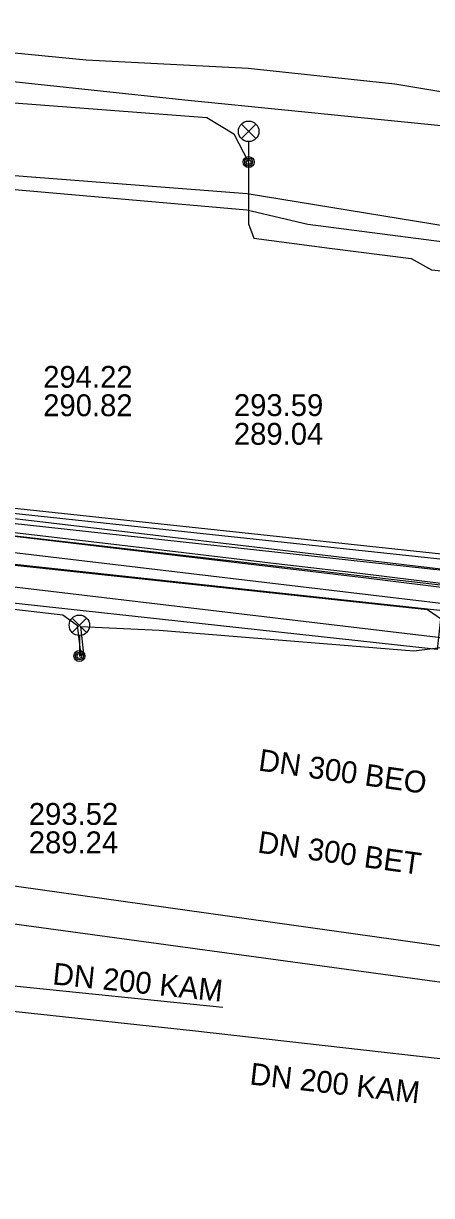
# Model space of a CAD drawing. Extents: x -595540 to -593988, y -1160850 to -1159202.
# Drawn here: x -594180.02 to -594165.08, y -1159971.31 to -1159928.43 of the extents above; entities that cross this region are included whole.
import ezdxf

# ---------------------------------------------------------------- set-up
doc = ezdxf.new("R2010")
doc.units = 0
for name, color, linetype in [('BVK-DESTOVA_popisy', 7, 'Continuous'), ('BVK-DESTOVA_trasa sítě', 7, 'Continuous'), ('BVK-SPLASKOVA_popisy', 7, 'Continuous'), ('BVK-SPLASKOVA_trasa sítě', 7, 'Continuous'), ('BVK-VODOVOD_trasa sítě', 7, 'Continuous'), ('BVK-VODOVOD_trasa zrušené sítě', 7, 'Continuous'), ('CETIN_kabel podzemní', 7, 'Continuous'), ('DESTOVA-NEPROVOZOVANA_popisy', 7, 'Continuous'), ('DSP-NN-TEPLARNY_kabel', 7, 'Continuous'), ('EON-NN_kabel', 7, 'Continuous'), ('PODA_kabel optický', 7, 'Continuous'), ('QUANTCOM_kabel v kolektoru_kabelovodu', 7, 'Continuous'), ('TEPLARNY-ELEKTRO_kabel', 7, 'Continuous'), ('TEPLARNY-HORKOVODY_trasa sítě', 7, 'Continuous'), ('TEPLARNY-HORKOVODY_trasa sítě obvodem', 7, 'Continuous'), ('TSB_kabel VO', 7, 'Continuous'), ('TSB_kolektor', 7, 'Continuous'), ('TSB_lampy VO', 7, 'Continuous')]:
    doc.layers.add(name, color=color, linetype=linetype)

msp = doc.modelspace()

# ---------------------------------------------------------------- linework, layer by layer
at = {"layer": 'BVK-DESTOVA_trasa sítě'}
for p, q in [((-594197.083, -1159927.89), (-594177.727, -1159929.754)), ((-594177.727, -1159929.754), (-594171.795, -1159930.066)), ((-594171.795, -1159930.066), (-594166.424, -1159930.639)), ((-594166.424, -1159930.639), (-594164.524, -1159930.957)), ((-594173.825, -1159965.289), (-594192.737, -1159963.229)), ((-594162.839, -1159966.53), (-594173.825, -1159965.289))]:
    msp.add_line(p, q, dxfattribs=at)
msp.add_lwpolyline([(-594184.029, -1159960.864), (-594159.513, -1159964.213), (-594159.394, -1159964.229), (-594147.376, -1159965.871)], dxfattribs=at)
at = {"layer": 'BVK-SPLASKOVA_popisy'}
for p, q in [((-594179.294, -1159940.956), (-594179.294, -1159940.956)), ((-594179.822, -1159956.948), (-594179.822, -1159956.948))]:
    msp.add_line(p, q, dxfattribs=at)
at = {"layer": 'BVK-SPLASKOVA_trasa sítě'}
for p, q in [((-594183.588, -1159930.21), (-594174.111, -1159931.216)), ((-594174.111, -1159931.216), (-594163.214, -1159932.317)), ((-594182.983, -1159959.613), (-594145.899, -1159964.822)), ((-594172.725, -1159964.436), (-594193.71, -1159962.291))]:
    msp.add_line(p, q, dxfattribs=at)
at = {"layer": 'BVK-VODOVOD_trasa sítě'}
msp.add_lwpolyline([(-594276.38, -1159937.17), (-594273.49, -1159937.49), (-594273.39, -1159936.15), (-594271.37, -1159936.37), (-594265.65, -1159937.04), (-594259.73, -1159937.74), (-594253.79, -1159938.45), (-594247.85, -1159939.12), (-594241.96, -1159939.79), (-594236.03, -1159940.49), (-594230.09, -1159941.18), (-594224.15, -1159941.89), (-594218.23, -1159942.58), (-594212.3, -1159943.28), (-594206.35, -1159944), (-594200.44, -1159944.68), (-594194.51, -1159945.38), (-594188.58, -1159946.09), (-594182.64, -1159946.78), (-594176.71, -1159947.48), (-594170.77, -1159948.18), (-594167.71, -1159948.54), (-594164.64, -1159948.92), (-594164, -1159948.99)], dxfattribs=at)
at = {"layer": 'BVK-VODOVOD_trasa zrušené sítě'}
msp.add_lwpolyline([(-594163.71, -1159948.812), (-594163.73, -1159949.18), (-594167.67, -1159948.7), (-594273.53, -1159936.17), (-594273.77, -1159937.61), (-594276.36, -1159937.27)], dxfattribs=at)
at = {"layer": 'CETIN_kabel podzemní'}
msp.add_lwpolyline([(-594258.36, -1159938.18), (-594161.15, -1159949.38)], dxfattribs=at)
at = {"layer": 'DESTOVA-NEPROVOZOVANA_popisy'}
msp.add_line((-594172.314, -1159943.84), (-594172.314, -1159943.84), dxfattribs=at)
at = {"layer": 'DSP-NN-TEPLARNY_kabel'}
for points in [[(-594152.342, -1159823.238), (-594147.796, -1159823.764), (-594154.452, -1159882.943), (-594161.21, -1159882.153), (-594161.622, -1159885.785), (-594154.882, -1159886.52), (-594161.92, -1159948.334), (-594209.712, -1159943.216), (-594210.3, -1159948.709), (-594211.898, -1159948.525), (-594211.236, -1159943.024), (-594274.667, -1159936.195), (-594274.793, -1159937.547), (-594306.327, -1159934.533), (-594306.928, -1159939.417), (-594308.641, -1159939.246), (-594308.135, -1159934.325), (-594361.774, -1159929.186), (-594355.406, -1159878.038), (-594361.147, -1159877.436), (-594360.905, -1159875.284), (-594355.144, -1159875.976), (-594346.247, -1159801.403), (-594351.186, -1159800.81)], [(-594351.159, -1159800.612), (-594346.024, -1159801.228), (-594354.969, -1159876.199), (-594360.729, -1159875.506), (-594360.925, -1159877.258), (-594355.183, -1159877.86), (-594361.55, -1159929.006), (-594307.915, -1159934.145), (-594308.422, -1159939.067), (-594307.102, -1159939.199), (-594306.502, -1159934.316), (-594274.974, -1159937.329), (-594274.848, -1159935.974), (-594211.013, -1159942.847), (-594211.675, -1159948.349), (-594210.478, -1159948.487), (-594209.89, -1159942.996), (-594162.096, -1159948.114), (-594155.104, -1159886.697), (-594161.844, -1159885.962), (-594161.386, -1159881.931), (-594154.628, -1159882.721), (-594148.017, -1159823.939), (-594152.368, -1159823.436)]]:
    msp.add_lwpolyline(points, dxfattribs=at)
at = {"layer": 'EON-NN_kabel'}
for points in [[(-594181.147, -1159933.932), (-594171.824, -1159934.645), (-594162.57, -1159936.159), (-594158.51, -1159936.602), (-594156.695, -1159936.768), (-594156.332, -1159936.517), (-594156.218, -1159936.095), (-594156.014, -1159932.954), (-594154.659, -1159922.759), (-594154.077, -1159922.02), (-594153.104, -1159921.605), (-594150.521, -1159921.732), (-594147.472, -1159922.073), (-594141.839, -1159922.585), (-594135.066, -1159923.858), (-594129.627, -1159924.537), (-594127.927, -1159924.814), (-594127.508, -1159924.931), (-594127.145, -1159925.462), (-594126.696, -1159927.364), (-594126.971, -1159928.166), (-594127.45, -1159928.321), (-594129.759, -1159928.091)], [(-594181.183, -1159934.426), (-594171.838, -1159935.25), (-594169.609, -1159935.769), (-594162.635, -1159936.671), (-594158.494, -1159936.896), (-594156.587, -1159937.18), (-594155.984, -1159936.763), (-594155.821, -1159936.161), (-594155.616, -1159932.993), (-594154.277, -1159922.92), (-594153.826, -1159922.348), (-594153.032, -1159922.009), (-594150.553, -1159922.131), (-594148.971, -1159922.323), (-594143.355, -1159922.894), (-594135.128, -1159924.253), (-594129.684, -1159924.933), (-594128.013, -1159925.205), (-594127.756, -1159925.277), (-594127.517, -1159925.626), (-594127.112, -1159927.344), (-594127.284, -1159927.847), (-594127.494, -1159927.915), (-594129.704, -1159927.695)]]:
    msp.add_lwpolyline(points, dxfattribs=at)
at = {"layer": 'PODA_kabel optický'}
msp.add_lwpolyline([(-594353.092, -1159862.425), (-594361.013, -1159928.838), (-594165.222, -1159949.87), (-594162.29, -1159951.89)], dxfattribs=at)
at = {"layer": 'QUANTCOM_kabel v kolektoru_kabelovodu'}
msp.add_lwpolyline([(-594147.322, -1160006.052), (-594141.562, -1159953.394), (-594162.438, -1159951.11), (-594162.411, -1159950.156), (-594360.602, -1159928.732)], dxfattribs=at)
at = {"layer": 'TEPLARNY-ELEKTRO_kabel'}
for points in [[(-594152.342, -1159823.238), (-594147.796, -1159823.764), (-594154.452, -1159882.943), (-594161.21, -1159882.153), (-594161.622, -1159885.785), (-594154.882, -1159886.52), (-594161.92, -1159948.334), (-594209.712, -1159943.216), (-594210.3, -1159948.709), (-594211.898, -1159948.525), (-594211.236, -1159943.024), (-594274.667, -1159936.195), (-594274.793, -1159937.547), (-594306.327, -1159934.533), (-594306.928, -1159939.417), (-594308.641, -1159939.246), (-594308.135, -1159934.325), (-594361.774, -1159929.186), (-594355.406, -1159878.038), (-594361.147, -1159877.436), (-594360.905, -1159875.284), (-594355.144, -1159875.976), (-594346.247, -1159801.403), (-594351.186, -1159800.81)], [(-594351.159, -1159800.612), (-594346.024, -1159801.228), (-594354.969, -1159876.199), (-594360.729, -1159875.506), (-594360.925, -1159877.258), (-594355.183, -1159877.86), (-594361.55, -1159929.006), (-594307.915, -1159934.145), (-594308.422, -1159939.067), (-594307.102, -1159939.199), (-594306.502, -1159934.316), (-594274.974, -1159937.329), (-594274.848, -1159935.974), (-594211.013, -1159942.847), (-594211.675, -1159948.349), (-594210.478, -1159948.487), (-594209.89, -1159942.996), (-594162.096, -1159948.114), (-594155.104, -1159886.697), (-594161.844, -1159885.962), (-594161.386, -1159881.931), (-594154.628, -1159882.721), (-594148.017, -1159823.939), (-594152.368, -1159823.436)]]:
    msp.add_lwpolyline(points, dxfattribs=at)
at = {"layer": 'TEPLARNY-HORKOVODY_trasa sítě'}
msp.add_line((-594162.799, -1159949.873), (-594203.498, -1159945.055), dxfattribs=at)
at = {"layer": 'TEPLARNY-HORKOVODY_trasa sítě obvodem'}
for p, q in [((-594204.593, -1159943.667), (-594163.931, -1159948.48)), ((-594162.946, -1159951.114), (-594202.404, -1159946.443))]:
    msp.add_line(p, q, dxfattribs=at)
at = {"layer": 'TSB_kabel VO'}
for points in [[(-594182.93, -1159931.13), (-594173.3, -1159931.87), (-594172.32, -1159932.46), (-594171.774, -1159933.499), (-594171.78, -1159935.76), (-594171.59, -1159936.28), (-594168.81, -1159936.65), (-594165.82, -1159937.02), (-594165.08, -1159937.44), (-594162.1, -1159937.75), (-594161.61, -1159937.35), (-594160.967, -1159931.406), (-594160.726, -1159931.555)], [(-594226.37, -1159942.28), (-594201.88, -1159945.06), (-594199.37, -1159945.38), (-594188.39, -1159948.93), (-594178.57, -1159950.06), (-594178.046, -1159950.442), (-594177.933, -1159951.448), (-594177.97, -1159951.57), (-594177.807, -1159951.492), (-594177.919, -1159950.493), (-594175.05, -1159950.62), (-594165.73, -1159951.38), (-594164.061, -1159951.177), (-594163.363, -1159945.148), (-594161.783, -1159931.498), (-594160.775, -1159931.541)]]:
    msp.add_lwpolyline(points, dxfattribs=at)
at = {"layer": 'TSB_kolektor'}
msp.add_lwpolyline([(-594271.316, -1159936.794), (-594164.557, -1159948.446), (-594164.877, -1159951.335), (-594199.066, -1159947.595), (-594199.186, -1159948.671), (-594201.969, -1159948.359), (-594201.849, -1159947.29), (-594202.303, -1159947.241), (-594202.727, -1159951.117), (-594201.952, -1159951.202), (-594202.265, -1159954.065), (-594209.959, -1159953.223), (-594209.646, -1159950.36), (-594208.87, -1159950.445), (-594208.446, -1159946.569), (-594208.907, -1159946.518), (-594209.028, -1159947.594), (-594211.81, -1159947.283), (-594211.691, -1159946.214), (-594256.285, -1159941.336)], dxfattribs=at)
at = {"layer": 'TSB_lampy VO'}
for p, q in [((-594172.039, -1159932.639), (-594171.509, -1159932.109)), ((-594172.039, -1159932.109), (-594171.509, -1159932.639)), ((-594172.039, -1159932.639), (-594171.509, -1159932.109)), ((-594172.039, -1159932.109), (-594171.509, -1159932.639)), ((-594171.774, -1159932.749), (-594171.774, -1159933.499)), ((-594171.774, -1159932.749), (-594171.774, -1159933.499)), ((-594178.235, -1159950.71), (-594177.705, -1159950.18)), ((-594178.235, -1159950.18), (-594177.705, -1159950.71)), ((-594178.235, -1159950.71), (-594177.705, -1159950.18)), ((-594178.235, -1159950.18), (-594177.705, -1159950.71)), ((-594177.97, -1159950.82), (-594177.97, -1159951.57)), ((-594177.97, -1159950.82), (-594177.97, -1159951.57))]:
    msp.add_line(p, q, dxfattribs=at)
for centre, radius in [((-594171.774, -1159932.374), 0.375), ((-594171.774, -1159932.374), 0.375), ((-594171.774, -1159933.499), 0.2), ((-594171.774, -1159933.499), 0.2), ((-594171.774, -1159933.499), 0.145), ((-594171.774, -1159933.499), 0.145), ((-594171.774, -1159933.499), 0.0876), ((-594171.774, -1159933.499), 0.0876), ((-594177.97, -1159950.445), 0.375), ((-594177.97, -1159950.445), 0.375), ((-594177.97, -1159951.57), 0.2), ((-594177.97, -1159951.57), 0.2), ((-594177.97, -1159951.57), 0.145), ((-594177.97, -1159951.57), 0.145), ((-594177.97, -1159951.57), 0.0876), ((-594177.97, -1159951.57), 0.0876)]:
    msp.add_circle(centre, radius, dxfattribs=at)

# ---------------------------------------------------------------- texts
at = {"layer": 'BVK-DESTOVA_popisy'}
for s, rotation, p in [('DN 300 BET', 352.1972, (-594171.473, -1159958.76)), ('DN 200 KAM', 353.5723, (-594171.759, -1159967.244))]:
    msp.add_text(s, height=0.8, rotation=rotation, dxfattribs=at).set_placement(p)
at = {"layer": 'BVK-SPLASKOVA_popisy'}
for s, p in [('294.22', (-594179.294, -1159941.756)), ('290.82', (-594179.294, -1159942.796)), ('293.52', (-594179.822, -1159957.748)), ('289.24', (-594179.822, -1159958.788))]:
    msp.add_text(s, height=0.8, dxfattribs=at).set_placement(p)
for s, rotation, p in [('DN 300 BEO', 352.0253, (-594171.445, -1159955.758)), ('DN 200 KAM', 354.1452, (-594178.975, -1159963.583))]:
    msp.add_text(s, height=0.8, rotation=rotation, dxfattribs=at).set_placement(p)
at = {"layer": 'DESTOVA-NEPROVOZOVANA_popisy'}
for s, p in [('293.59', (-594172.314, -1159942.79)), ('289.04', (-594172.314, -1159943.84))]:
    msp.add_text(s, height=0.8, dxfattribs=at).set_placement(p)

doc.saveas('drawing.dxf')
